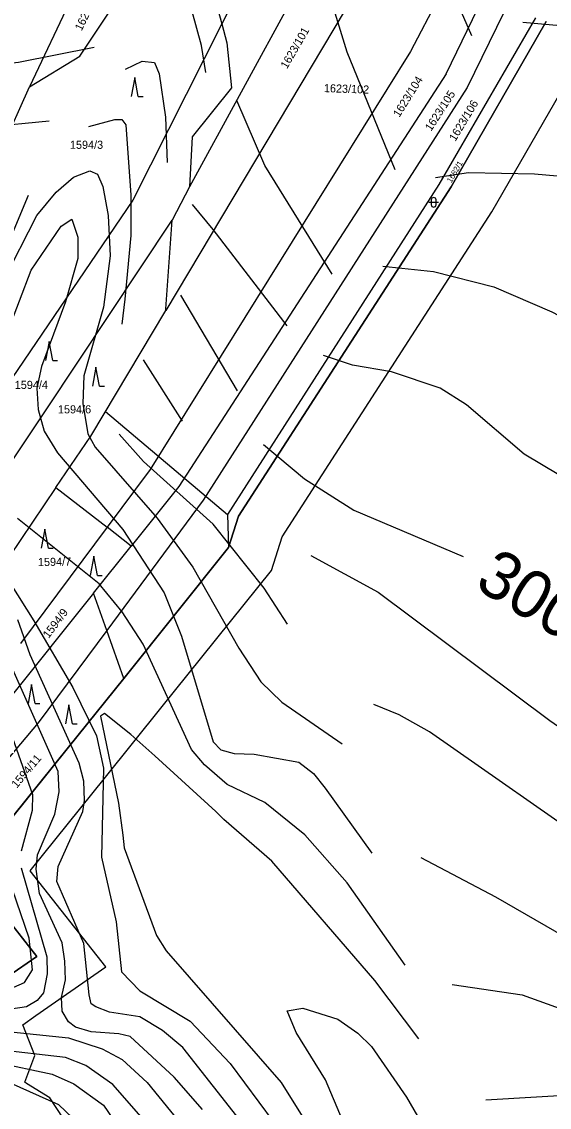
# Model space of a CAD drawing. Extents: x -555860 to -552701, y -1187050 to -1182291.
# Drawn here: x -553493.9 to -553383.3, y -1184201 to -1183973.8 of the extents above; entities that cross this region are included whole.
import ezdxf

# ---------------------------------------------------------------- set-up
doc = ezdxf.new("R2010")
doc.units = 0
for name, color, linetype in [('LEG_2b', 7, 'Continuous'), ('Level 25', 7, 'Continuous'), ('Level 28', 7, 'Continuous'), ('Level 30', 7, 'Continuous'), ('Level 40', 7, 'Continuous'), ('Level 41', 7, 'Continuous'), ('navrh_BV', 7, 'Continuous'), ('Poz předměty', 7, 'Continuous')]:
    doc.layers.add(name, color=color, linetype=linetype)

msp = doc.modelspace()

# ---------------------------------------------------------------- linework, layer by layer
at = {"layer": 'Level 25'}
for p, q in [((-553470.2, -1183985.41), (-553470.95, -1183989.41)), ((-553469.45, -1183989.41), (-553470.2, -1183985.41)), ((-553469.45, -1183989.41), (-553468.45, -1183989.41)), ((-553408.57, -1184011.55), (-553406.57, -1184011.55)), ((-553408.07, -1184011.05), (-553408.07, -1184012.05)), ((-553407.07, -1184012.05), (-553407.07, -1184011.05)), ((-553488.13, -1184040.66), (-553488.88, -1184044.66)), ((-553487.38, -1184044.66), (-553488.13, -1184040.66)), ((-553487.38, -1184044.66), (-553486.38, -1184044.66)), ((-553478.32, -1184046.06), (-553479.07, -1184050.06)), ((-553477.57, -1184050.06), (-553478.32, -1184046.06)), ((-553477.57, -1184050.06), (-553476.57, -1184050.06)), ((-553489.05, -1184079.97), (-553489.8, -1184083.97)), ((-553488.3, -1184083.97), (-553489.05, -1184079.97)), ((-553488.3, -1184083.97), (-553487.3, -1184083.97)), ((-553478.78, -1184085.65), (-553479.53, -1184089.65)), ((-553478.03, -1184089.65), (-553478.78, -1184085.65)), ((-553478.03, -1184089.65), (-553477.03, -1184089.65)), ((-553491.81, -1184112.47), (-553492.56, -1184116.47)), ((-553491.06, -1184116.47), (-553491.81, -1184112.47)), ((-553491.06, -1184116.47), (-553490.06, -1184116.47)), ((-553483.99, -1184116.72), (-553484.74, -1184120.72)), ((-553483.24, -1184120.72), (-553483.99, -1184116.72)), ((-553483.24, -1184120.72), (-553482.24, -1184120.72))]:
    msp.add_line(p, q, dxfattribs=at)
for centre, start, end in [((-553407.57, -1184011.05), 0, 180), ((-553407.57, -1184012.05), 180, 359.9879)]:
    msp.add_arc(centre, 0.5, start, end, dxfattribs=at)
at = {"layer": 'Level 28'}
msp.add_lwpolyline([(-553383.97, -1183973.72), (-553403.9, -1184008.33), (-553448.46, -1184077.25), (-553450.55, -1184083.82), (-553472.51, -1184111.2), (-553484.09, -1184125.63), (-553504.87, -1184151.41), (-553490.69, -1184169.42), (-553496.76, -1184173.61), (-553501.18, -1184176.88), (-553505.83, -1184180.04), (-553501.83, -1184190.23), (-553503.8, -1184195.45), (-553505.38, -1184199.98), (-553498.14, -1184204.48), (-553495.13, -1184206.36), (-553467.8, -1184248), (-553471.04, -1184252.85), (-553470.62, -1184286.8), (-553467.28, -1184300.23), (-553465.17, -1184340.04)], dxfattribs=at)
at = {"layer": 'Level 30'}
for points in [[(-553455.2, -1184339.18), (-553457.34, -1184298.75), (-553460.64, -1184285.51), (-553461, -1184255.83), (-553455.81, -1184248.05), (-553487.97, -1184199.04), (-553492.85, -1184195.99), (-553493.23, -1184195.76), (-553491.11, -1184190.16), (-553493.64, -1184183.74), (-553490.94, -1184181.75), (-553476.25, -1184171.6), (-553492.08, -1184151.48), (-553476.3, -1184131.9), (-553464.71, -1184117.46), (-553441.58, -1184088.62), (-553439.34, -1184081.56), (-553395.36, -1184013.54), (-553375.09, -1183978.34), (-553357.28, -1183940.3)], [(-553383.97, -1183973.72), (-553403.9, -1184008.33), (-553448.46, -1184077.25), (-553450.55, -1184083.82), (-553472.51, -1184111.2), (-553484.09, -1184125.63), (-553504.87, -1184151.41), (-553490.69, -1184169.42), (-553496.76, -1184173.61), (-553501.18, -1184176.88), (-553505.83, -1184180.04), (-553501.83, -1184190.23), (-553503.8, -1184195.45), (-553505.38, -1184199.98), (-553498.14, -1184204.48), (-553495.13, -1184206.36), (-553467.8, -1184248), (-553471.04, -1184252.85), (-553470.62, -1184286.8), (-553467.28, -1184300.23), (-553465.17, -1184340.04)]]:
    msp.add_lwpolyline(points, dxfattribs=at)
at = {"layer": 'Level 40'}
for points in [[(-553478.71, -1183979.16), (-553494.55, -1183982.27), (-553506.41, -1183983.54), (-553538.02, -1183989.75), (-553543.94, -1183989.89), (-553553.68, -1183985.94), (-553561.87, -1183980.86), (-553575.41, -1183970.13), (-553591.36, -1183956.06), (-553613.09, -1183936.31), (-553625.79, -1183919.9), (-553633.41, -1183909.03), (-553641.6, -1183898.59), (-553643.71, -1183896.75), (-553645.83, -1183895.91), (-553647.52, -1183897.88), (-553648.51, -1183905.36), (-553648.79, -1183919.75), (-553647.24, -1183929.35), (-553645.55, -1183934.15), (-553639.34, -1183943.6), (-553633.7, -1183950.52), (-553612.79, -1183967.61)], [(-553438.28, -1184037.38), (-553453.8, -1184017.27), (-553458.1, -1184012)], [(-553496.81, -1184038.57), (-553491.87, -1184025.73), (-553485.59, -1184016.52), (-553483.41, -1184015.07), (-553482.14, -1184018.82), (-553482.14, -1184023.33), (-553484.68, -1184032.36), (-553489.76, -1184045.91), (-553490.74, -1184050.43), (-553490.46, -1184054.94), (-553489.19, -1184059.46), (-553486.37, -1184063.98), (-553472.68, -1184080.06), (-553464.07, -1184093.33), (-553460.4, -1184102.36), (-553453.77, -1184124.51), (-553452.13, -1184126.14), (-553449.4, -1184126.91), (-553445.16, -1184127.05), (-553435.85, -1184128.75), (-553432.73, -1184131.11), (-553430.32, -1184134.18), (-553420.54, -1184147.78)], [(-553443.25, -1184062.27), (-553434.62, -1184069.42), (-553424.28, -1184075.97), (-553401.42, -1184085.71)], [(-553447.28, -1184204.81), (-553460.12, -1184188.44), (-553464.35, -1184184.91), (-553469.15, -1184182.09), (-553475.49, -1184181.1), (-553478.33, -1184179.97), (-553479.34, -1184179.36), (-553479.74, -1184177.43), (-553480.86, -1184166.71), (-553486.51, -1184153.72), (-553486.23, -1184150.62), (-553481.1, -1184139.07), (-553480.72, -1184136.79), (-553480.85, -1184132.73), (-553481.85, -1184128.97), (-553492.09, -1184106.25), (-553494.7, -1184098.97)], [(-553512.71, -1184138.56), (-553499.76, -1184166.47), (-553500.11, -1184167.54), (-553501.09, -1184168.53), (-553504.61, -1184168.65), (-553508, -1184167.56), (-553510.55, -1184169.13), (-553512.61, -1184172.4), (-553514.73, -1184178.28), (-553515.21, -1184183.49), (-553514.61, -1184186.16), (-553511.94, -1184189.91), (-553505.15, -1184193.54), (-553496.3, -1184195.85), (-553486.18, -1184200.39), (-553481.7, -1184204.63), (-553463.21, -1184233.53), (-553459.75, -1184240.01), (-553459.63, -1184247.04), (-553460.84, -1184258.06), (-553460.16, -1184259.82), (-553459.33, -1184260.43), (-553445.99, -1184259.82)], [(-553248.19, -1184238.21), (-553252.4, -1184238.68), (-553262.98, -1184240.93), (-553268.91, -1184240.72), (-553275.42, -1184239.68), (-553280.63, -1184237.6), (-553285.42, -1184234.44), (-553294.03, -1184225.13), (-553299.53, -1184220.9), (-553304.61, -1184218.35), (-553334.25, -1184207.63), (-553355.41, -1184201), (-553368.11, -1184198.74), (-553376.58, -1184198.32), (-553396.62, -1184199.53)]]:
    msp.add_lwpolyline(points, dxfattribs=at)
at = {"layer": 'Level 41'}
for points in [[(-553399.57, -1183976.68), (-553408.76, -1183955.6), (-553415.95, -1183937.53), (-553423.43, -1183911.57), (-553429.49, -1183895.54), (-553432.74, -1183884.76), (-553434.16, -1183882.36), (-553435.7, -1183881.49), (-553437.97, -1183881.37), (-553440.55, -1183881.98), (-553442.91, -1183884.19), (-553451.23, -1183898.59)], [(-553105.64, -1183911.57), (-553124.69, -1183926.24), (-553143.32, -1183942.33), (-553190.45, -1183987.91), (-553201.17, -1183996.66), (-553210.35, -1184001.74), (-553214.58, -1184003.15), (-553221.64, -1184004.42), (-553228.69, -1184004.85), (-553237.16, -1184004), (-553255.5, -1184000.05), (-553268.2, -1183996.38), (-553312.23, -1183985.66), (-553364.45, -1183976.06), (-553388.86, -1183973.94)], [(-553415.6, -1184004.74), (-553425.69, -1183980.15), (-553434.02, -1183953.06), (-553438.81, -1183942.9), (-553443.31, -1183935.16)], [(-553121.3, -1183950.09), (-553129.91, -1183961.81), (-553139.79, -1183977.61), (-553149.67, -1183989.47), (-553183.68, -1184021.92), (-553189.18, -1184026.58), (-553195.1, -1184030.11), (-553203.01, -1184033.77), (-553216.84, -1184038.15), (-553228.69, -1184039.84), (-553236.59, -1184039.84), (-553244.5, -1184039.14), (-553271.87, -1184034.34), (-553311.39, -1184025.31), (-553327.19, -1184020.51), (-553354.85, -1184010.91), (-553364.73, -1184008.23), (-553374.6, -1184006.68), (-553386.46, -1184005.69), (-553400.29, -1184005.41), (-553407.2, -1184006.4)], [(-553455.32, -1183984.38), (-553456.24, -1183978.75), (-553459.13, -1183968.02), (-553459.84, -1183966.04), (-553461.39, -1183965.94), (-553463.51, -1183967.31), (-553467.32, -1183970.98)], [(-553488.13, -1183994.59), (-553514.03, -1183997.08), (-553530.96, -1184000.33), (-553541.12, -1184001.03), (-553544.51, -1184000.19), (-553552.13, -1183995.25), (-553562.29, -1183987.49), (-553580.64, -1183970.98)], [(-553418.25, -1184024.92), (-553407.63, -1184026.01), (-553394.93, -1184029.26), (-553382.79, -1184034.48), (-553366.98, -1184042.81), (-553357.95, -1184045.91), (-553350.05, -1184047.75), (-553325.21, -1184051.27), (-553306.59, -1184055.65), (-553286.27, -1184059.6), (-553252.4, -1184065.1), (-553230.95, -1184067.93), (-553215.14, -1184068.49), (-553200.47, -1184067.93), (-553190.31, -1184066.23), (-553183.53, -1184064.11), (-553176.48, -1184060.02), (-553170.27, -1184054.66), (-553165.61, -1184049.02), (-553160.67, -1184041.68), (-553150.65, -1184024.46), (-553140.35, -1184009.08), (-553115.38, -1183979.16)], [(-553472.16, -1183983.67), (-553468.66, -1183982.04), (-553466.05, -1183982.27), (-553465.06, -1183984.67), (-553463.79, -1183993.7), (-553463.4, -1184003.22)], [(-553428.82, -1184026.59), (-553442.91, -1184003.86), (-553448.8, -1183990.21)], [(-553479.8, -1183995.68), (-553474.4, -1183994.23), (-553472.94, -1183994.23), (-553472.08, -1183995.33), (-553470.99, -1184010.07), (-553470.99, -1184018.53), (-553472.26, -1184031.8), (-553472.94, -1184037.08)], [(-553497.8, -1184028.13), (-553490.74, -1184014.3), (-553486.66, -1184009.46), (-553483, -1184006.29), (-553479.59, -1184004.95), (-553478, -1184005.68), (-553476.91, -1184008.24), (-553475.79, -1184014.3), (-553475.36, -1184022.77), (-553476.77, -1184033.49), (-553480.86, -1184047.89), (-553481.05, -1184053.64), (-553480.02, -1184060.02), (-553478.47, -1184062.84), (-553465.48, -1184077.66), (-553458.01, -1184087.96), (-553448.41, -1184104.9), (-553443.75, -1184111.95), (-553439.38, -1184116.19), (-553426.75, -1184124.94)], [(-553109.02, -1184003.58), (-553122.71, -1184025.87), (-553136.4, -1184055.51), (-553139.22, -1184060.59), (-553146.14, -1184070.75), (-553153.62, -1184079.07), (-553158.56, -1184083.59), (-553169.42, -1184091.07), (-553177.89, -1184095.3), (-553188.05, -1184098.12), (-553203.29, -1184099.82), (-553220.22, -1184099.11), (-553233.77, -1184097.56), (-553281.75, -1184089.94), (-553301.51, -1184088.25), (-553325.5, -1184085.14), (-553359.36, -1184077.1), (-553377.71, -1184070.75), (-553388.58, -1184064.26), (-553400.71, -1184053.96), (-553406.21, -1184050.43), (-553416.38, -1184047.04), (-553424.56, -1184045.63), (-553430.63, -1184043.65)], [(-553492.56, -1184010.11), (-553502.6, -1184034.06)], [(-553448.7, -1184051.01), (-553460.51, -1184030.98)], [(-553468.46, -1184044.52), (-553460.26, -1184057.36)], [(-553438.18, -1184099.86), (-553443.06, -1184092.31), (-553453.77, -1184078.93), (-553468.34, -1184065.82), (-553473.44, -1184060.1)], [(-553413.53, -1184171.23), (-553425.69, -1184154.01), (-553434.58, -1184143.99), (-553442.91, -1184137.21), (-553450.81, -1184133.4), (-553455.61, -1184129.31), (-553458.29, -1184126.07), (-553468.45, -1184104.05), (-553472.82, -1184097.28), (-553477.62, -1184091.39), (-553494.78, -1184077.74)], [(-553503.25, -1184080.42), (-553491.32, -1184099.14), (-553483.2, -1184113.15), (-553478.18, -1184123.24), (-553476.77, -1184130.02), (-553477.2, -1184148.64), (-553474.09, -1184162.19), (-553472.96, -1184172.63), (-553469.15, -1184176.58), (-553458.57, -1184182.94), (-553450.24, -1184191.82), (-553441.21, -1184203.96)], [(-553433.3, -1184085.51), (-553419.2, -1184093.18), (-553383.21, -1184120), (-553362.61, -1184134.25), (-553350.47, -1184141.17), (-553333.68, -1184147.09), (-553327.19, -1184148.64), (-553315.9, -1184150.34), (-553280.06, -1184152.88), (-553270.18, -1184154.29), (-553227, -1184164.45), (-553205.55, -1184167.41), (-553184.66, -1184167.69), (-553169.42, -1184165.86), (-553154.89, -1184161.49), (-553147.97, -1184157.96), (-553141.76, -1184153.72), (-553132.59, -1184144.69), (-553129.06, -1184139.61), (-553125.39, -1184132.56), (-553117.35, -1184109.98)], [(-553456.03, -1184201.42), (-553461.96, -1184194.65), (-553471.13, -1184186.18), (-553473.5, -1184185.58), (-553479.31, -1184185.19), (-553482.58, -1184184.21), (-553484.11, -1184183.07), (-553485.44, -1184180.85), (-553485.52, -1184178), (-553484.68, -1184174.33), (-553484.82, -1184170.4), (-553485.38, -1184166.57), (-553490.18, -1184156.26), (-553490.88, -1184151.18), (-553490.55, -1184148.16), (-553486.93, -1184139.61), (-553486.07, -1184134.97), (-553486.23, -1184130.72), (-553496.83, -1184106.81)], [(-553499.7, -1184112.74), (-553491.59, -1184135.52), (-553491.67, -1184138.83), (-553493.99, -1184147.37)], [(-553119.33, -1184172.07), (-553127.65, -1184178.7), (-553141.62, -1184185.76), (-553151.08, -1184189), (-553158.42, -1184190.7), (-553168.29, -1184192.11), (-553184.1, -1184192.67), (-553201.88, -1184191.54), (-553219.66, -1184188.44), (-553245.34, -1184181.95), (-553257.2, -1184179.55), (-553268.77, -1184178.14), (-553284.57, -1184177.01), (-553306.31, -1184174.19), (-553316.18, -1184171.93), (-553337.92, -1184165.44), (-553352.31, -1184159.37), (-553361.06, -1184154.71), (-553372.07, -1184147.8), (-553408.47, -1184122.4), (-553414.82, -1184118.87), (-553420.13, -1184116.71)], [(-553410.66, -1184186.66), (-553419.9, -1184174.47), (-553441.49, -1184149.49), (-553451.51, -1184140.74), (-553453.22, -1184139.04), (-553465.96, -1184127.39), (-553471.03, -1184122.96), (-553476.57, -1184118.58), (-553477.38, -1184119.15), (-553473.57, -1184137.35), (-553472.71, -1184144.01), (-553472.4, -1184146.67), (-553465.62, -1184165.01), (-553463.65, -1184168.26), (-553439.52, -1184195.78), (-553435.14, -1184202.83)], [(-553410.28, -1184148.73), (-553394.64, -1184156.97), (-553379.95, -1184165.38), (-553344.97, -1184182.09), (-553322.67, -1184189.71), (-553305.74, -1184193.66), (-553282.32, -1184195.92), (-553261.99, -1184199.3), (-553218.67, -1184206.93), (-553196.23, -1184209.75), (-553178.74, -1184211.3), (-553160.67, -1184210.73), (-553150.8, -1184209.32), (-553138.94, -1184206.5), (-553123.98, -1184200.01), (-553109.59, -1184190.27)], [(-553493.99, -1184150.9), (-553488.63, -1184169.53), (-553488.55, -1184173.02), (-553489.33, -1184177.01), (-553490.66, -1184178.61), (-553492.86, -1184179.97), (-553499.49, -1184180.96)], [(-553495.54, -1184175.88), (-553493.28, -1184174.89), (-553491.59, -1184172.21), (-553492.3, -1184165.58), (-553495.82, -1184155.42)], [(-553403.71, -1184175.32), (-553389, -1184177.43), (-553363.6, -1184186.6), (-553343.28, -1184195.21), (-553304.89, -1184206.78), (-553291.35, -1184212.29), (-553282.32, -1184216.8), (-553273.28, -1184220.05), (-553268.77, -1184221.04), (-553246.19, -1184223.72), (-553229.82, -1184224.14), (-553202.16, -1184226.4), (-553187.45, -1184229.2), (-553180.68, -1184231.75), (-553167.86, -1184233.57), (-553157, -1184233.6), (-553140.07, -1184231.62), (-553128.78, -1184229.08), (-553123.42, -1184227.25), (-553114.1, -1184222.73)], [(-553330.3, -1184317.56), (-553352.73, -1184295.97), (-553362.19, -1184290.18), (-553374.6, -1184284.54), (-553382.51, -1184279.18), (-553385.9, -1184275.79), (-553403.11, -1184252.08), (-553408.05, -1184246.44), (-553416.17, -1184239), (-553422.02, -1184231.62), (-553424.28, -1184224.85), (-553426.68, -1184203.68), (-553430.2, -1184195.21), (-553436.41, -1184185.33), (-553438.25, -1184180.82), (-553435, -1184180.25), (-553427.67, -1184182.51), (-553423.43, -1184185.48), (-553420.61, -1184188.3), (-553413.27, -1184198.88), (-553403.25, -1184216.1), (-553399.3, -1184221.04), (-553390.1, -1184228.5)], [(-553497.52, -1184185.05), (-553484.11, -1184186.46), (-553477.06, -1184188.72), (-553472.82, -1184190.98), (-553467.6, -1184195.78), (-553460.26, -1184204.81)], [(-553468.87, -1184202.97), (-553474.8, -1184196.2), (-553480.44, -1184192.25), (-553484.68, -1184190.55), (-553499.35, -1184188.86)], [(-553499.35, -1184191.54), (-553487.5, -1184194.08), (-553482.98, -1184196.06), (-553476.77, -1184200.57), (-553467.46, -1184214.12)]]:
    msp.add_lwpolyline(points, dxfattribs=at)
at = {"layer": 'navrh_BV'}
for p, q in [((-553384.59, -1183926.33), (-553412.39, -1183980.01)), ((-553404.95, -1183984.65), (-553378.3, -1183929.46)), ((-553373.31, -1183932.01), (-553400.58, -1183987.5)), ((-553471.12, -1183942.8), (-553492.27, -1183987.37)), ((-553444.65, -1183959.77), (-553451.96, -1183974.23)), ((-553435.4, -1183965.52), (-553458.74, -1184008.31)), ((-553453.98, -1183966.85), (-553451.96, -1183974.23)), ((-553481.72, -1183980.97), (-553475.4, -1183971.52)), ((-553426.13, -1183971.25), (-553463.69, -1184034.17)), ((-553386.25, -1183972.91), (-553406.47, -1184007.86)), ((-553403.9, -1184008.33), (-553383.97, -1183973.72)), ((-553451.96, -1183974.23), (-553470.57, -1184011.08)), ((-553451.96, -1183974.23), (-553450.88, -1183978.18)), ((-553450.88, -1183978.18), (-553449.96, -1183987.59)), ((-553412.39, -1183980.01), (-553466.98, -1184067.45)), ((-553492.27, -1183987.37), (-553481.72, -1183980.97)), ((-553404.95, -1183984.65), (-553460.96, -1184071.01)), ((-553498.05, -1184000.33), (-553492.27, -1183987.37)), ((-553400.58, -1183987.5), (-553455.89, -1184073.9)), ((-553449.96, -1183987.59), (-553458.15, -1183997.82)), ((-553458.15, -1183997.82), (-553458.74, -1184008.31)), ((-553406.47, -1184007.86), (-553450.78, -1184076.89)), ((-553458.74, -1184008.31), (-553462.34, -1184015.28)), ((-553448.46, -1184077.25), (-553403.9, -1184008.33)), ((-553470.57, -1184011.08), (-553497.22, -1184050.23)), ((-553488.77, -1184055.01), (-553462.34, -1184015.28)), ((-553463.66, -1184033.86), (-553462.34, -1184015.28)), ((-553479.41, -1184060.51), (-553463.69, -1184034.17)), ((-553463.69, -1184034.17), (-553463.66, -1184033.86)), ((-553501.82, -1184074.52), (-553488.77, -1184055.01)), ((-553486.7, -1184071.27), (-553479.41, -1184060.51)), ((-553466.98, -1184067.45), (-553476.01, -1184079.57)), ((-553486.7, -1184071.27), (-553502.66, -1184094.84)), ((-553486.7, -1184071.27), (-553476.01, -1184079.57)), ((-553460.96, -1184071.01), (-553470.95, -1184083.5)), ((-553455.89, -1184073.9), (-553476.08, -1184101.16)), ((-553450.78, -1184076.89), (-553450.55, -1184083.82)), ((-553450.55, -1184083.82), (-553448.46, -1184077.25)), ((-553476.01, -1184079.57), (-553494.14, -1184103.94)), ((-553470.95, -1184083.5), (-553476.01, -1184079.57)), ((-553478.85, -1184093.36), (-553470.95, -1184083.5)), ((-553472.51, -1184111.2), (-553450.55, -1184083.82)), ((-553478.85, -1184093.36), (-553496.67, -1184115.63)), ((-553476.08, -1184101.16), (-553478.85, -1184093.36)), ((-553476.08, -1184101.16), (-553490.41, -1184120.5)), ((-553472.51, -1184111.2), (-553476.08, -1184101.16)), ((-553484.09, -1184125.63), (-553472.51, -1184111.2)), ((-553490.41, -1184120.5), (-553511.28, -1184145.17)), ((-553504.87, -1184151.41), (-553484.09, -1184125.63)), ((-553490.69, -1184169.42), (-553504.87, -1184151.41)), ((-553496.76, -1184173.61), (-553490.69, -1184169.42))]:
    msp.add_line(p, q, dxfattribs=at)
at = {"layer": 'Poz předměty'}
msp.add_lwpolyline([(-553476.3, -1184055.31), (-553450.78, -1184076.89)], dxfattribs=at)

# ---------------------------------------------------------------- texts
at = {"layer": 'LEG_2b'}
for s, height, rotation, p in [('1623/97', 1.7, 64, (-553481.33, -1183975.8)), ('1623/101', 1.7, 60, (-553438.3, -1183983.75)), ('1623/104', 1.7, 58, (-553414.77, -1183993.89)), ('1623/102', 1.7, 358, (-553430.59, -1183988.48)), ('1623/105', 1.7, 57, (-553408.11, -1183996.8)), ('1623/106', 1.7, 59, (-553403.02, -1183998.92)), ('1682/1', 1.2, 60, (-553403.86, -1184007.58)), ('1594/7', 1.7, 1, (-553490.47, -1184087.72)), ('1594/9', 1.7, 53, (-553488.25, -1184102.96)), ('1594/11', 1.7, 50, (-553494.91, -1184134.31))]:
    msp.add_text(s, height=height, rotation=rotation, dxfattribs=at).set_placement(p)
for s, p in [('1594/3', (-553483.78, -1184000.36)), ('1594/4', (-553495.34, -1184050.62)), ('1594/6', (-553486.29, -1184055.74))]:
    msp.add_text(s, height=1.7, dxfattribs=at).set_placement(p)
at = {"layer": 'Level 40'}
msp.add_text('300', height=10, rotation=328.8376, dxfattribs=at).set_placement((-553399.28, -1184092.08))

doc.saveas('drawing.dxf')
